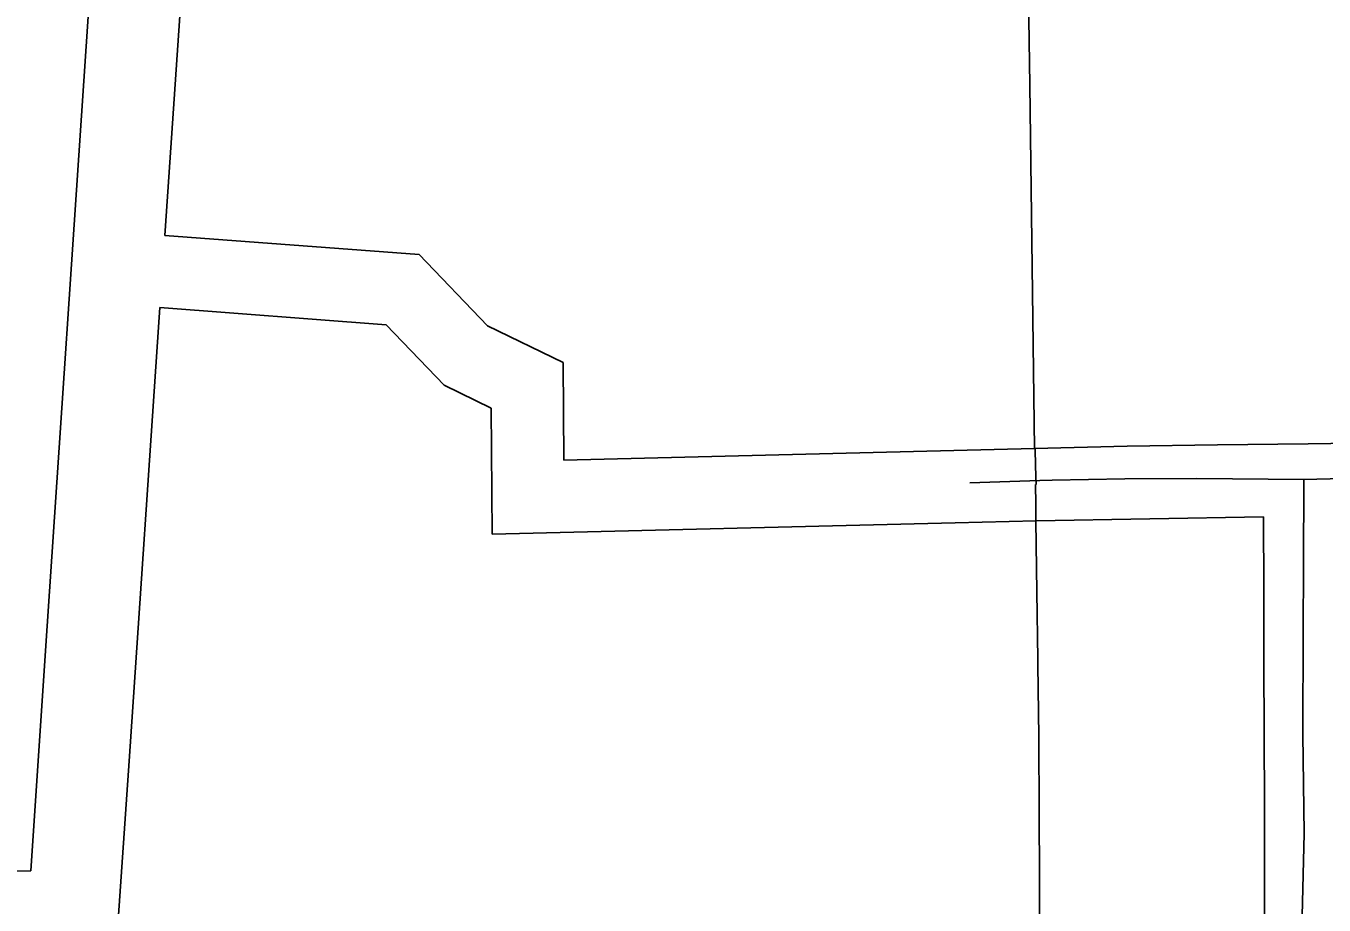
# Model space of a CAD drawing. Extents: x -2233 to 187241, y 4582 to 150524.
# Drawn here: x 115555 to 116272, y 60337 to 60823 of the extents above; entities that cross this region are included whole.
import ezdxf

# ---------------------------------------------------------------- set-up
doc = ezdxf.new("R2010")
doc.units = 0
for name, color, linetype in [('AP_X_Lights', 7, 'Continuous'), ('DV_X_Corp_Line', 7, 'Continuous'), ('GE_X_CL_2000', 7, 'Continuous'), ('RW_X_Fee_RW', 7, 'Continuous')]:
    doc.layers.add(name, color=color, linetype=linetype)

msp = doc.modelspace()

# ---------------------------------------------------------------- linework, layer by layer
at = {"layer": 'AP_X_Lights'}
msp.add_line((116076.54, 60570.67), (116115.11, 60571.97), dxfattribs=at)
at = {"layer": 'DV_X_Corp_Line'}
for p, q in [((116108.34, 60883.24), (116109.57, 60790.32)), ((116108.34, 60883.24), (116109.57, 60790.32)), ((116109.57, 60790.32), (116108.34, 60883.24)), ((116109.57, 60790.32), (116108.34, 60883.24)), ((116109.57, 60790.32), (116112.22, 60589.59)), ((116109.57, 60790.32), (116112.22, 60589.59)), ((116112.22, 60589.59), (116109.57, 60790.32)), ((116112.22, 60589.59), (116109.57, 60790.32)), ((116112.22, 60589.59), (116112.59, 60589.6)), ((116112.22, 60589.59), (116112.59, 60589.6)), ((116112.59, 60589.6), (116112.22, 60589.59)), ((116112.59, 60589.6), (116112.22, 60589.59)), ((116112.59, 60589.6), (116112.68, 60579.91)), ((116112.59, 60589.6), (116112.68, 60579.91)), ((116112.68, 60579.91), (116112.59, 60589.6)), ((116112.68, 60579.91), (116112.59, 60589.6)), ((116112.68, 60579.91), (116113.16, 60569.73)), ((116112.68, 60579.91), (116113.16, 60569.73)), ((116113.16, 60569.73), (116112.68, 60579.91)), ((116113.16, 60569.73), (116112.68, 60579.91)), ((116113.16, 60569.73), (116112.77, 60569.72)), ((116113.16, 60569.73), (116112.77, 60569.72)), ((116112.77, 60569.72), (116113.16, 60569.73)), ((116112.77, 60569.72), (116113.16, 60569.73)), ((116112.77, 60569.72), (116112.86, 60558.97)), ((116112.77, 60569.72), (116112.86, 60558.97)), ((116112.86, 60558.97), (116112.77, 60569.72)), ((116112.86, 60558.97), (116112.77, 60569.72)), ((116112.86, 60558.97), (116112.99, 60549.59)), ((116112.86, 60558.97), (116112.99, 60549.59)), ((116112.99, 60549.59), (116112.86, 60558.97)), ((116112.99, 60549.59), (116112.86, 60558.97)), ((116112.99, 60549.59), (116113.53, 60510.36)), ((116112.99, 60549.59), (116113.53, 60510.36)), ((116113.53, 60510.36), (116112.99, 60549.59)), ((116113.53, 60510.36), (116112.99, 60549.59)), ((116113.53, 60510.36), (116114.05, 60473.28)), ((116113.53, 60510.36), (116114.05, 60473.28)), ((116114.05, 60473.28), (116113.53, 60510.36)), ((116114.05, 60473.28), (116113.53, 60510.36)), ((116114.05, 60473.28), (116114.07, 60471.83)), ((116114.05, 60473.28), (116114.07, 60471.83)), ((116114.07, 60471.83), (116114.05, 60473.28)), ((116114.07, 60471.83), (116114.05, 60473.28)), ((116114.07, 60471.83), (116114.09, 60470.36)), ((116114.07, 60471.83), (116114.09, 60470.36)), ((116114.09, 60470.36), (116114.07, 60471.83)), ((116114.09, 60470.36), (116114.07, 60471.83)), ((116114.09, 60470.36), (116114.65, 60430.37)), ((116114.09, 60470.36), (116114.65, 60430.37)), ((116114.65, 60430.37), (116114.09, 60470.36)), ((116114.65, 60430.37), (116114.09, 60470.36)), ((116114.65, 60430.37), (116114.68, 60427.99)), ((116114.65, 60430.37), (116114.68, 60427.99)), ((116114.68, 60427.99), (116114.65, 60430.37)), ((116114.68, 60427.99), (116114.65, 60430.37)), ((116114.68, 60427.99), (116114.81, 60390.37)), ((116114.68, 60427.99), (116114.81, 60390.37)), ((116114.81, 60390.37), (116114.68, 60427.99)), ((116114.81, 60390.37), (116114.68, 60427.99)), ((116114.81, 60390.37), (116114.94, 60350.37)), ((116114.81, 60390.37), (116114.94, 60350.37)), ((116114.94, 60350.37), (116114.81, 60390.37)), ((116114.94, 60350.37), (116114.81, 60390.37)), ((116114.94, 60350.37), (116115.07, 60310.37)), ((116114.94, 60350.37), (116115.07, 60310.37)), ((116115.07, 60310.37), (116114.94, 60350.37)), ((116115.07, 60310.37), (116114.94, 60350.37))]:
    msp.add_line(p, q, dxfattribs=at)
at = {"layer": 'GE_X_CL_2000'}
for points in [[(116115.11, 60571.97), (116122.05, 60572.2), (116162.03, 60572.84), (116201.9, 60573.04), (116261.09, 60572.47)], [(116261.09, 60572.47), (116260.81, 60524.82), (116260.59, 60488.65), (116260.46, 60431.67), (116261.13, 60377), (116260.1, 60331.55), (116261.1, 60254.17), (116261.51, 60207.17), (116261.01, 60154.81), (116261.42, 60102.55), (116261.87, 60057.46), (116261.8, 59959.11), (116262, 59913.02), (116262.64, 59861.2), (116262.91, 59808.04), (116262.81, 59763.52), (116263.4, 59714.39), (116263.01, 59667.08), (116262.72, 59619.09), (116262.16, 59573.91), (116262.38, 59545.6)], [(116261.09, 60572.47), (116304.44, 60573.58), (116343.77, 60574.36), (116382.53, 60574.71), (116418.41, 60575.99), (116437.79, 60576.3), (116467.41, 60576.64), (116491.49, 60577.71), (116509.16, 60577.71), (116526.62, 60577.46), (116551.75, 60577.29)]]:
    msp.add_lwpolyline(points, dxfattribs=at)
at = {"layer": 'RW_X_Fee_RW'}
for p, q in [((115772.29, 60696.74), (115631.77, 60707.36)), ((115810.04, 60657.46), (115772.29, 60696.74)), ((115754.04, 60658), (115629.04, 60667.45)), ((115786.1, 60624.63), (115754.04, 60658)), ((115851.71, 60637.08), (115810.04, 60657.46)), ((115852.19, 60583.23), (115851.71, 60637.08)), ((115811.93, 60612), (115786.1, 60624.63)), ((115812.55, 60542.25), (115811.93, 60612)), ((116112.22, 60589.59), (115852.19, 60583.23)), ((116238.73, 60551.96), (116113.2, 60549.6)), ((115557.69, 60356.3), (115566, 60480.65))]:
    msp.add_line(p, q, dxfattribs=at)
for points in [[(115631.77, 60707.36), (115643.72, 60882.56), (115647.18, 60933.28), (115654, 61033.16)], [(115566, 60480.65), (115588.95, 60822.71), (115596.34, 60932.46), (115599.98, 60986.58)], [(115605.42, 60321.23), (115612.14, 60419.66), (115629.04, 60667.45)], [(116855.33, 60599.76), (116813.33, 60599.23), (116763.33, 60598.6), (116713.33, 60597.96), (116663.33, 60597.33), (116613.33, 60596.7), (116563.33, 60596.06), (116513.33, 60595.43), (116463.33, 60594.8), (116413.33, 60594.16), (116363.33, 60593.53), (116313.33, 60592.9), (116263.33, 60592.26), (116213.33, 60591.63), (116163.33, 60591), (116112.22, 60589.59)], [(116241.63, 59581.06), (116241, 59791.96), (116240.88, 59831.96), (116240.76, 59871.96), (116240.64, 59911.96), (116240.52, 59951.96), (116240.4, 59991.96), (116240.28, 60031.96), (116240.16, 60071.96), (116240.04, 60111.96), (116239.92, 60151.96), (116239.8, 60191.96), (116239.68, 60231.96), (116239.56, 60271.96), (116239.44, 60311.96), (116239.32, 60351.96), (116239.2, 60391.96), (116239.08, 60431.96), (116238.97, 60471.96), (116238.85, 60511.96), (116238.73, 60551.96)], [(116113.2, 60549.6), (116068.32, 60548.5), (115812.55, 60542.25)], [(115557.69, 60356.3), (115510.4, 60355.29), (115464.41, 60354.31), (115418.42, 60353.33), (115372.43, 60352.35), (115326.44, 60351.37), (115280.45, 60350.39), (115234.46, 60349.41), (115188.47, 60348.43), (115142.48, 60347.45), (115096.49, 60346.47), (115050.49, 60345.49), (115000.26, 60344.42)]]:
    msp.add_lwpolyline(points, dxfattribs=at)

doc.saveas('drawing.dxf')
